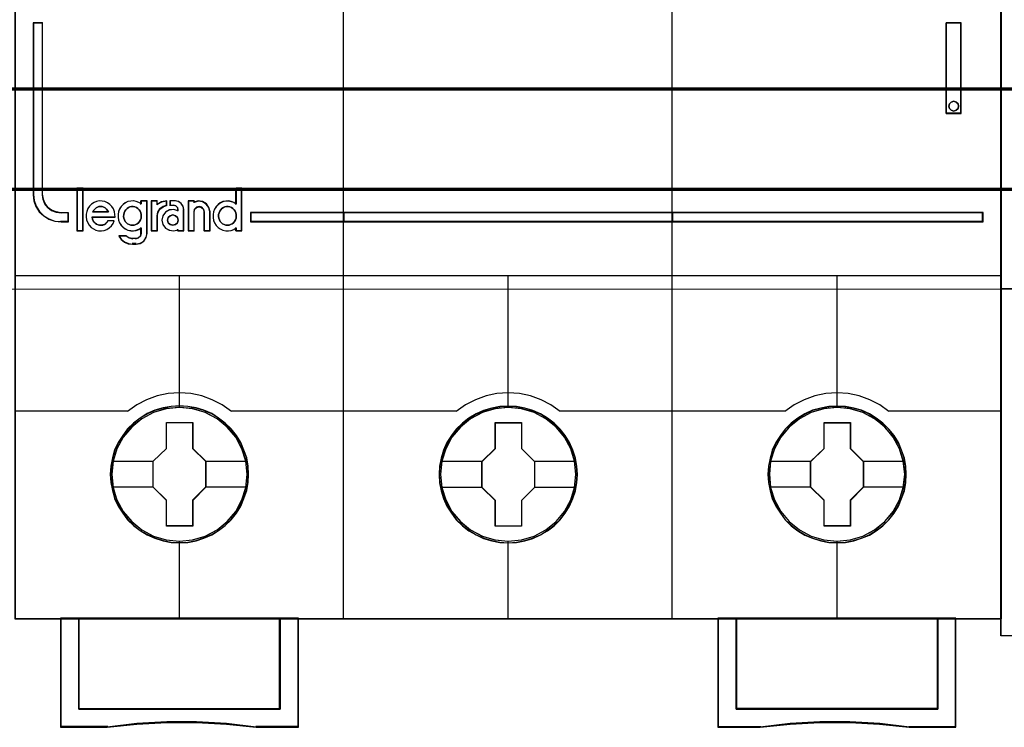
# Model space of a CAD drawing. Header units: millimetres. Extents: x -1290 to 1795, y -4192 to -1311.
# Tile 971 of 1056: x 1484.17 to 1494.95, y -2173.6 to -2165.86. Entities that reach past the tile are written whole.
import ezdxf

# ---------------------------------------------------------------- set-up
doc = ezdxf.new("R2010")
doc.units = ezdxf.units.MM
doc.layers.add('30', color=7, linetype='Continuous')
doc.layers.add('45', color=7, linetype='Continuous')
doc.layers.add('Aparatura', color=7, linetype='Continuous', lineweight=13)

# ---------------------------------------------------------------- blocks, each defined once
blk = doc.blocks.new('*U258')
at = {"layer": '30', "color": 7}
for points in [[(548.842747, -112.660752), (117.158256, -112.660752), (117.158256, -114.175659), (117.158256, -135.246649), (117.158256, -136.761557), (548.842747, -136.761557), (548.842747, -135.246649), (548.842747, -114.175659), (548.842747, -112.660752)], [(117.158256, -136.673578), (548.842747, -136.673578), (117.158256, -136.673578)], [(548.842747, -136.673578), (117.158256, -136.673578), (117.158256, -138.151425), (117.158256, -139.712923), (117.158256, -142.250357), (548.842747, -142.250357), (548.842747, -139.712923), (548.842747, -138.151425), (548.842747, -136.673578)], [(548.79978, -136.71667), (117.201224, -136.71667), (117.201224, -138.171678), (117.201224, -139.709045), (117.201224, -142.207266), (548.79978, -142.207266), (548.79978, -139.709045), (548.79978, -138.171678), (548.79978, -136.71667)], [(117.158256, -142.162378), (548.842747, -142.162378), (117.158256, -142.162378)]]:
    blk.add_lwpolyline(points, close=True, dxfattribs=at)
blk = doc.blocks.new('*C262')
at = {"layer": '45', "color": 7}
for points in [[(414.433141, -83.688793), (396.424224, -83.688793), (396.424224, -165.717356), (414.433141, -165.717356), (432.430921, -165.717356), (450.439838, -165.717356), (450.439838, -83.688793), (432.430921, -83.688793), (414.433141, -83.688793)], [(397.935962, -142.50162), (397.935962, -133.089789), (397.432172, -133.089789), (397.432172, -142.50162), (397.466135, -142.83244), (397.573686, -143.141205), (397.760484, -143.427916), (398.003888, -143.65949), (398.286916, -143.835927), (398.609568, -143.951714), (398.954862, -143.984796), (399.356761, -143.984796), (399.356761, -143.49408), (398.954862, -143.49408), (398.688816, -143.455484), (398.439751, -143.361752), (398.235971, -143.201856), (398.071815, -142.992336), (397.975585, -142.755249), (397.935962, -142.50162)], [(397.935962, -142.50162), (397.935962, -133.089789), (397.432172, -133.089789), (397.432172, -142.50162), (397.466135, -142.83244), (397.573686, -143.141205), (397.760484, -143.427916), (398.003888, -143.65949), (398.286916, -143.835927), (398.609568, -143.951714), (398.954862, -143.984796), (399.356761, -143.984796), (399.356761, -143.49408), (398.954862, -143.49408), (398.688816, -143.455484), (398.439751, -143.361752), (398.235971, -143.201856), (398.071815, -142.992336), (397.975585, -142.755249), (397.935962, -142.50162)], [(447.412414, -133.089789), (447.412414, -138.054307), (448.235959, -138.054307), (448.235959, -133.089789), (447.412414, -133.089789)], [(448.055902, -137.517575), (448.085573, -137.646495), (448.055902, -137.781275), (447.955021, -137.875035), (447.818534, -137.916055), (447.682048, -137.875035), (447.587101, -137.781275), (447.55743, -137.646495), (447.587101, -137.517575), (447.682048, -137.423815), (447.818534, -137.382795), (447.955021, -137.423815), (448.055902, -137.517575)], [(400.148081, -144.464191), (400.148081, -142.158787), (399.834776, -142.158787), (399.834776, -144.464191), (400.148081, -144.464191)], [(414.454493, -143.464106), (409.319868, -143.464106), (409.319868, -143.984796), (414.454493, -143.984796), (414.454493, -143.464106)], [(414.422268, -143.464106), (414.422268, -143.984796), (432.441795, -143.984796), (432.441795, -143.464106), (414.422268, -143.464106)], [(432.441795, -143.984796), (432.441795, -143.464106), (414.422268, -143.464106), (414.422268, -143.984796), (432.441795, -143.984796)], [(432.409569, -143.464106), (432.409569, -143.984796), (449.43189, -143.984796), (449.43189, -143.464106), (432.409569, -143.464106)], [(409.21782, -157.806446), (409.195465, -157.353682), (409.12281, -156.906439), (408.966324, -156.475761), (408.787483, -156.061647), (408.552753, -155.669619), (408.273314, -155.321764), (407.943575, -155.001516), (407.574714, -154.72544), (407.205854, -154.482493), (406.775516, -154.294762), (406.345179, -154.167767), (405.886898, -154.084944), (405.434206, -154.062858), (404.975924, -154.084944), (404.53441, -154.167767), (404.087306, -154.294762), (403.673735, -154.482493), (403.28252, -154.72544), (402.924837, -155.001516), (402.589509, -155.321764), (402.326836, -155.669619), (402.080929, -156.061647), (401.879732, -156.475761), (401.762367, -156.906439), (401.672947, -157.353682), (401.639414, -157.806446), (401.672947, -158.253689), (401.762367, -158.69541), (401.879732, -159.126088), (402.080929, -159.540202), (402.326836, -159.93223), (402.589509, -160.291128), (402.924837, -160.611376), (403.28252, -160.887452), (403.673735, -161.119356), (404.087306, -161.301566), (404.53441, -161.439604), (404.975924, -161.527948), (405.434206, -161.550034), (405.886898, -161.527948), (406.345179, -161.439604), (406.775516, -161.301566), (407.205854, -161.119356), (407.574714, -160.887452), (407.943575, -160.611376), (408.273314, -160.291128), (408.552753, -159.93223), (408.787483, -159.540202), (408.966324, -159.126088), (409.12281, -158.69541), (409.195465, -158.253689), (409.21782, -157.806446)], [(409.21782, -157.806446), (409.195465, -157.353682), (409.12281, -156.906439), (408.966324, -156.475761), (408.787483, -156.061647), (408.552753, -155.669619), (408.273314, -155.321764), (407.943575, -155.001516), (407.574714, -154.72544), (407.205854, -154.482493), (406.775516, -154.294762), (406.345179, -154.167767), (405.886898, -154.084944), (405.434206, -154.062858), (404.975924, -154.084944), (404.53441, -154.167767), (404.087306, -154.294762), (403.673735, -154.482493), (403.28252, -154.72544), (402.924837, -155.001516), (402.589509, -155.321764), (402.326836, -155.669619), (402.080929, -156.061647), (401.879732, -156.475761), (401.762367, -156.906439), (401.672947, -157.353682), (401.639414, -157.806446), (401.672947, -158.253689), (401.762367, -158.69541), (401.879732, -159.126088), (402.080929, -159.540202), (402.326836, -159.93223), (402.589509, -160.291128), (402.924837, -160.611376), (403.28252, -160.887452), (403.673735, -161.119356), (404.087306, -161.301566), (404.53441, -161.439604), (404.975924, -161.527948), (405.434206, -161.550034), (405.886898, -161.527948), (406.345179, -161.439604), (406.775516, -161.301566), (407.205854, -161.119356), (407.574714, -160.887452), (407.943575, -160.611376), (408.273314, -160.291128), (408.552753, -159.93223), (408.787483, -159.540202), (408.966324, -159.126088), (409.12281, -158.69541), (409.195465, -158.253689), (409.21782, -157.806446)], [(409.203497, -157.805548), (409.181232, -157.35463), (409.108869, -156.90921), (408.953012, -156.480288), (408.774888, -156.067862), (408.541102, -155.677433), (408.262784, -155.330995), (407.93437, -155.012053), (407.56699, -154.737103), (407.199611, -154.495147), (406.771002, -154.30818), (406.342393, -154.181703), (405.885953, -154.099218), (405.435078, -154.077222), (404.978638, -154.099218), (404.538896, -154.181703), (404.093588, -154.30818), (403.681678, -154.495147), (403.292034, -154.737103), (402.935787, -155.012053), (402.601806, -155.330995), (402.340188, -155.677433), (402.095268, -156.067862), (401.89488, -156.480288), (401.777986, -156.90921), (401.688925, -157.35463), (401.655527, -157.805548), (401.688925, -158.250968), (401.777986, -158.690888), (401.89488, -159.119811), (402.095268, -159.532236), (402.340188, -159.922666), (402.601806, -160.280101), (402.935787, -160.599043), (403.292034, -160.873994), (403.681678, -161.104952), (404.093588, -161.286419), (404.538896, -161.423894), (404.978638, -161.511878), (405.435078, -161.533874), (405.885953, -161.511878), (406.342393, -161.423894), (406.771002, -161.286419), (407.199611, -161.104952), (407.56699, -160.873994), (407.93437, -160.599043), (408.262784, -160.280101), (408.541102, -159.922666), (408.774888, -159.532236), (408.953012, -159.119811), (409.108869, -158.690888), (409.181232, -158.250968), (409.203497, -157.805548)], [(427.215863, -157.811765), (427.193507, -157.36453), (427.120851, -156.917295), (426.96436, -156.481104), (426.785514, -156.066997), (426.550777, -155.680498), (426.27133, -155.327128), (425.941581, -155.006885), (425.578299, -154.730815), (425.203839, -154.487872), (424.773489, -154.305666), (424.34314, -154.173152), (423.884846, -154.09033), (423.43214, -154.068245), (422.979435, -154.09033), (422.532318, -154.173152), (422.085202, -154.305666), (421.671619, -154.487872), (421.280392, -154.730815), (420.922699, -155.006885), (420.587362, -155.327128), (420.324681, -155.680498), (420.078767, -156.066997), (419.883153, -156.481104), (419.760196, -156.917295), (419.670773, -157.36453), (419.642828, -157.811765), (419.670773, -158.264521), (419.760196, -158.700713), (419.883153, -159.131383), (420.078767, -159.54549), (420.324681, -159.93751), (420.587362, -160.296402), (420.922699, -160.616645), (421.280392, -160.898237), (421.671619, -161.124615), (422.085202, -161.312343), (422.532318, -161.444857), (422.979435, -161.5332), (423.43214, -161.560807), (423.884846, -161.5332), (424.34314, -161.444857), (424.773489, -161.312343), (425.203839, -161.124615), (425.578299, -160.898237), (425.941581, -160.616645), (426.27133, -160.296402), (426.550777, -159.93751), (426.785514, -159.54549), (426.96436, -159.131383), (427.120851, -158.700713), (427.193507, -158.264521), (427.215863, -157.811765)], [(427.215863, -157.811765), (427.193507, -157.36453), (427.120851, -156.917295), (426.96436, -156.481104), (426.785514, -156.066997), (426.550777, -155.680498), (426.27133, -155.327128), (425.941581, -155.006885), (425.578299, -154.730815), (425.203839, -154.487872), (424.773489, -154.305666), (424.34314, -154.173152), (423.884846, -154.09033), (423.43214, -154.068245), (422.979435, -154.09033), (422.532318, -154.173152), (422.085202, -154.305666), (421.671619, -154.487872), (421.280392, -154.730815), (420.922699, -155.006885), (420.587362, -155.327128), (420.324681, -155.680498), (420.078767, -156.066997), (419.883153, -156.481104), (419.760196, -156.917295), (419.670773, -157.36453), (419.642828, -157.811765), (419.670773, -158.264521), (419.760196, -158.700713), (419.883153, -159.131383), (420.078767, -159.54549), (420.324681, -159.93751), (420.587362, -160.296402), (420.922699, -160.616645), (421.280392, -160.898237), (421.671619, -161.124615), (422.085202, -161.312343), (422.532318, -161.444857), (422.979435, -161.5332), (423.43214, -161.560807), (423.884846, -161.5332), (424.34314, -161.444857), (424.773489, -161.312343), (425.203839, -161.124615), (425.578299, -160.898237), (425.941581, -160.616645), (426.27133, -160.296402), (426.550777, -159.93751), (426.785514, -159.54549), (426.96436, -159.131383), (427.120851, -158.700713), (427.193507, -158.264521), (427.215863, -157.811765)], [(427.19975, -157.811777), (427.17749, -157.366471), (427.105142, -156.921166), (426.949318, -156.486855), (426.771232, -156.074535), (426.537495, -155.689703), (426.259236, -155.337857), (425.930891, -155.018996), (425.569155, -154.744116), (425.196288, -154.502222), (424.76777, -154.320801), (424.339251, -154.188858), (423.882907, -154.106394), (423.432128, -154.084404), (422.981349, -154.106394), (422.536135, -154.188858), (422.090921, -154.320801), (421.679099, -154.502222), (421.289537, -154.744116), (420.933365, -155.018996), (420.599455, -155.337857), (420.337892, -155.689703), (420.093024, -156.074535), (419.898243, -156.486855), (419.775809, -156.921166), (419.686767, -157.366471), (419.658941, -157.811777), (419.686767, -158.26258), (419.775809, -158.69689), (419.898243, -159.125703), (420.093024, -159.538023), (420.337892, -159.928353), (420.599455, -160.285697), (420.933365, -160.604558), (421.289537, -160.884935), (421.679099, -161.110337), (422.090921, -161.297255), (422.536135, -161.429198), (422.981349, -161.517159), (423.432128, -161.544647), (423.882907, -161.517159), (424.339251, -161.429198), (424.76777, -161.297255), (425.196288, -161.110337), (425.569155, -160.884935), (425.930891, -160.604558), (426.259236, -160.285697), (426.537495, -159.928353), (426.771232, -159.538023), (426.949318, -159.125703), (427.105142, -158.69689), (427.17749, -158.26258), (427.19975, -157.811777)], [(445.219277, -157.811832), (445.196922, -157.359068), (445.124268, -156.911825), (444.967782, -156.481147), (444.78894, -156.067033), (444.554211, -155.675006), (444.274771, -155.32715), (443.945032, -155.006902), (443.576172, -154.730827), (443.207311, -154.48788), (442.776974, -154.300148), (442.346637, -154.173153), (441.888356, -154.090331), (441.435663, -154.068245), (440.977382, -154.090331), (440.535867, -154.173153), (440.088764, -154.300148), (439.675193, -154.48788), (439.283977, -154.730827), (438.926294, -155.006902), (438.590966, -155.32715), (438.328293, -155.675006), (438.082386, -156.067033), (437.881189, -156.481147), (437.763825, -156.911825), (437.674404, -157.359068), (437.640871, -157.811832), (437.674404, -158.259075), (437.763825, -158.700797), (437.881189, -159.131475), (438.082386, -159.545588), (438.328293, -159.937616), (438.590966, -160.296515), (438.926294, -160.616763), (439.283977, -160.892838), (439.675193, -161.124742), (440.088764, -161.306952), (440.535867, -161.44499), (440.977382, -161.533334), (441.435663, -161.55542), (441.888356, -161.533334), (442.346637, -161.44499), (442.776974, -161.306952), (443.207311, -161.124742), (443.576172, -160.892838), (443.945032, -160.616763), (444.274771, -160.296515), (444.554211, -159.937616), (444.78894, -159.545588), (444.967782, -159.131475), (445.124268, -158.700797), (445.196922, -158.259075), (445.219277, -157.811832)], [(445.219277, -157.811832), (445.196922, -157.359068), (445.124268, -156.911825), (444.967782, -156.481147), (444.78894, -156.067033), (444.554211, -155.675006), (444.274771, -155.32715), (443.945032, -155.006902), (443.576172, -154.730827), (443.207311, -154.48788), (442.776974, -154.300148), (442.346637, -154.173153), (441.888356, -154.090331), (441.435663, -154.068245), (440.977382, -154.090331), (440.535867, -154.173153), (440.088764, -154.300148), (439.675193, -154.48788), (439.283977, -154.730827), (438.926294, -155.006902), (438.590966, -155.32715), (438.328293, -155.675006), (438.082386, -156.067033), (437.881189, -156.481147), (437.763825, -156.911825), (437.674404, -157.359068), (437.640871, -157.811832), (437.674404, -158.259075), (437.763825, -158.700797), (437.881189, -159.131475), (438.082386, -159.545588), (438.328293, -159.937616), (438.590966, -160.296515), (438.926294, -160.616763), (439.283977, -160.892838), (439.675193, -161.124742), (440.088764, -161.306952), (440.535867, -161.44499), (440.977382, -161.533334), (441.435663, -161.55542), (441.888356, -161.533334), (442.346637, -161.44499), (442.776974, -161.306952), (443.207311, -161.124742), (443.576172, -160.892838), (443.945032, -160.616763), (444.274771, -160.296515), (444.554211, -159.937616), (444.78894, -159.545588), (444.967782, -159.131475), (445.124268, -158.700797), (445.196922, -158.259075), (445.219277, -157.811832)], [(445.203165, -157.811832), (445.180899, -157.361023), (445.108537, -156.91571), (444.952679, -156.486891), (444.774556, -156.074565), (444.540769, -155.684229), (444.262451, -155.337875), (443.934037, -155.01901), (443.566658, -154.744126), (443.199279, -154.502228), (442.77067, -154.315307), (442.342061, -154.18886), (441.88562, -154.106395), (441.434746, -154.084404), (440.978305, -154.106395), (440.538563, -154.18886), (440.093255, -154.315307), (439.681345, -154.502228), (439.291701, -154.744126), (438.935454, -155.01901), (438.601473, -155.337875), (438.339855, -155.684229), (438.094935, -156.074565), (437.894547, -156.486891), (437.777653, -156.91571), (437.688592, -157.361023), (437.655194, -157.811832), (437.688592, -158.257145), (437.777653, -158.696959), (437.894547, -159.125778), (438.094935, -159.538105), (438.339855, -159.92844), (438.601473, -160.285789), (438.935454, -160.604655), (439.291701, -160.879539), (439.681345, -161.110442), (440.093255, -161.291865), (440.538563, -161.429307), (440.978305, -161.51727), (441.434746, -161.539261), (441.88562, -161.51727), (442.342061, -161.429307), (442.77067, -161.291865), (443.199279, -161.110442), (443.566658, -160.879539), (443.934037, -160.604655), (444.262451, -160.285789), (444.540769, -159.92844), (444.774556, -159.538105), (444.952679, -159.125778), (445.108537, -158.696959), (445.180899, -158.257145), (445.203165, -157.811832)], [(404.720038, -154.958806), (406.160985, -154.958806), (406.160985, -156.385498), (406.881458, -157.087785), (406.881458, -158.508948), (406.160985, -159.227824), (406.160985, -160.637927), (404.720038, -160.637927), (404.720038, -159.227824), (403.988308, -158.508948), (403.988308, -157.087785), (404.720038, -156.385498), (404.720038, -154.958806)], [(404.720038, -154.958806), (406.160985, -154.958806), (406.160985, -154.958806), (406.160985, -156.385498), (406.160985, -156.385498), (406.881458, -157.087785), (406.881458, -157.087785), (406.881458, -158.508948), (406.881458, -158.508948), (406.160985, -159.227824), (406.160985, -159.227824), (406.160985, -160.637927), (406.160985, -160.637927), (404.720038, -160.637927), (404.720038, -160.637927), (404.720038, -159.227824), (404.720038, -159.227824), (403.988308, -158.508948), (403.988308, -158.508948), (403.988308, -157.087785), (403.988308, -157.087785), (404.720038, -156.385498), (404.720038, -156.385498), (404.720038, -154.958806), (404.720038, -154.958806)], [(404.726663, -154.974965), (406.152451, -154.974965), (406.152451, -156.393539), (406.865345, -157.091829), (406.865345, -158.504904), (406.152451, -159.219689), (406.152451, -160.621768), (404.726663, -160.621768), (404.726663, -159.219689), (404.00263, -158.504904), (404.00263, -157.091829), (404.726663, -156.393539), (404.726663, -154.974965)], [(422.722376, -154.969578), (424.164214, -154.969578), (424.164214, -156.390741), (424.879501, -157.098558), (424.879501, -158.519721), (424.164214, -159.238597), (424.164214, -160.6487), (422.722376, -160.6487), (422.722376, -159.238597), (421.984561, -158.519721), (421.984561, -157.098558), (422.722376, -156.390741), (422.722376, -154.969578)], [(422.722376, -154.969578), (424.164214, -154.969578), (424.164214, -154.969578), (424.164214, -156.390741), (424.164214, -156.390741), (424.879501, -157.098558), (424.879501, -157.098558), (424.879501, -158.519721), (424.879501, -158.519721), (424.164214, -159.238597), (424.164214, -159.238597), (424.164214, -160.6487), (424.164214, -160.6487), (422.722376, -160.6487), (422.722376, -160.6487), (422.722376, -159.238597), (422.722376, -159.238597), (421.984561, -158.519721), (421.984561, -158.519721), (421.984561, -157.098558), (421.984561, -157.098558), (422.722376, -156.390741), (422.722376, -156.390741), (422.722376, -154.969578), (422.722376, -154.969578)], [(422.730276, -154.985738), (424.156064, -154.985738), (424.156064, -156.398813), (424.863388, -157.102602), (424.863388, -158.515677), (424.156064, -159.230462), (424.156064, -160.632541), (422.730276, -160.632541), (422.730276, -159.230462), (422.000674, -158.515677), (422.000674, -157.102602), (422.730276, -156.398813), (422.730276, -154.985738)], [(440.720158, -154.969578), (442.161996, -154.969578), (442.161996, -156.390777), (442.882916, -157.093082), (442.882916, -158.51428), (442.161996, -159.233175), (442.161996, -160.643314), (440.720158, -160.643314), (440.720158, -159.233175), (439.987975, -158.51428), (439.987975, -157.093082), (440.720158, -156.390777), (440.720158, -154.969578)], [(440.720158, -154.969578), (442.161996, -154.969578), (442.161996, -154.969578), (442.161996, -156.390777), (442.161996, -156.390777), (442.882916, -157.093082), (442.882916, -157.093082), (442.882916, -158.51428), (442.882916, -158.51428), (442.161996, -159.233175), (442.161996, -159.233175), (442.161996, -160.643314), (442.161996, -160.643314), (440.720158, -160.643314), (440.720158, -160.643314), (440.720158, -159.233175), (440.720158, -159.233175), (439.987975, -158.51428), (439.987975, -158.51428), (439.987975, -157.093082), (439.987975, -157.093082), (440.720158, -156.390777), (440.720158, -156.390777), (440.720158, -154.969578), (440.720158, -154.969578)], [(440.728121, -154.985738), (442.153909, -154.985738), (442.153909, -156.398841), (442.866803, -157.097145), (442.866803, -158.510248), (442.153909, -159.225048), (442.153909, -160.627154), (440.728121, -160.627154), (440.728121, -159.225048), (440.004088, -158.510248), (440.004088, -157.097145), (440.728121, -156.398841), (440.728121, -154.985738)], [(410.947306, -170.649091), (399.922042, -170.649091), (399.922042, -165.685038), (398.928876, -165.685038), (398.928876, -171.649641), (401.478747, -171.649641), (403.102407, -171.472749), (404.737226, -171.384302), (406.372045, -171.384302), (408.001284, -171.472749), (409.636103, -171.649641), (411.951632, -171.649641), (411.951632, -165.685038), (410.947306, -165.685038), (410.947306, -170.649091)], [(410.949055, -170.653147), (410.949055, -165.685038), (405.433988, -165.685038), (399.91892, -165.685038), (399.91892, -170.653147), (410.949055, -170.653147)], [(434.914221, -165.685038), (434.914221, -171.649641), (437.229431, -171.649641), (438.864025, -171.472749), (440.49304, -171.384302), (442.127635, -171.384302), (443.762229, -171.472749), (445.385666, -171.649641), (447.935186, -171.649641), (447.935186, -165.685038), (446.942156, -165.685038), (446.942156, -170.649091), (435.918408, -170.649091), (435.918408, -165.685038), (434.914221, -165.685038)], [(441.430074, -165.685038), (435.915007, -165.685038), (435.915007, -170.653147), (446.945142, -170.653147), (446.945142, -165.685038), (441.430074, -165.685038)]]:
    blk.add_lwpolyline(points, close=True, dxfattribs=at)
at = {"layer": '45', "color": 139}
for points in [[(414.433141, -83.688793), (396.424224, -83.688793), (396.424224, -165.717356), (414.433141, -165.717356), (432.430921, -165.717356), (450.439838, -165.717356), (450.439838, -83.688793), (432.430921, -83.688793), (414.433141, -83.688793)], [(414.43851, -83.704953), (396.440337, -83.704953), (396.440337, -165.701197), (414.43851, -165.701197), (432.425552, -165.701197), (450.423725, -165.701197), (450.423725, -83.704953), (432.425552, -83.704953), (414.43851, -83.704953)], [(448.085573, -137.646495), (448.055902, -137.517575), (447.955021, -137.423815), (447.818534, -137.382795), (447.682048, -137.423815), (447.587101, -137.517575), (447.55743, -137.646495), (447.587101, -137.781275), (447.682048, -137.875035), (447.818534, -137.916055), (447.955021, -137.875035), (448.055902, -137.781275), (448.085573, -137.646495)], [(402.863293, -144.171527), (402.949807, -144.165851), (403.042089, -144.137473), (403.122835, -144.086391), (403.192046, -144.035309), (403.25549, -143.955849), (403.301631, -143.870713), (403.336236, -143.779902), (403.342004, -143.683414), (403.342004, -143.586927), (403.318934, -143.490439), (403.27856, -143.405303), (403.226652, -143.320168), (403.163208, -143.257734), (403.082462, -143.206653), (402.995948, -143.166923), (402.909434, -143.149896), (402.817152, -143.149896), (402.72487, -143.166923), (402.638356, -143.206653), (402.569145, -143.257734), (402.499934, -143.320168), (402.442258, -143.405303), (402.401885, -143.490439), (402.390349, -143.586927), (402.378814, -143.683414), (402.396117, -143.779902), (402.424955, -143.870713), (402.465328, -143.955849), (402.528772, -144.035309), (402.597983, -144.086391), (402.684497, -144.137473), (402.771011, -144.165851), (402.863293, -144.171527)], [(408.061469, -144.171527), (408.147822, -144.165851), (408.234176, -144.137473), (408.320529, -144.086391), (408.389611, -144.035309), (408.452937, -143.955849), (408.498992, -143.870713), (408.533533, -143.779902), (408.53929, -143.683414), (408.53929, -143.586927), (408.516263, -143.490439), (408.475965, -143.405303), (408.424153, -143.320168), (408.360827, -143.257734), (408.280231, -143.206653), (408.193877, -143.166923), (408.101767, -143.149896), (408.015414, -143.149896), (407.923304, -143.166923), (407.836951, -143.206653), (407.762111, -143.257734), (407.698785, -143.320168), (407.641217, -143.405303), (407.606675, -143.490439), (407.577891, -143.586927), (407.577891, -143.683414), (407.595161, -143.779902), (407.618189, -143.870713), (407.664244, -143.955849), (407.72757, -144.035309), (407.796652, -144.086391), (407.883006, -144.137473), (407.969359, -144.165851), (408.061469, -144.171527)], [(405.36148, -143.891653), (405.320175, -143.745886), (405.213962, -143.646764), (405.072344, -143.605949), (404.930726, -143.646764), (404.824513, -143.745886), (404.783208, -143.891653), (404.824513, -144.03159), (404.930726, -144.136543), (405.072344, -144.171527), (405.213962, -144.136543), (405.320175, -144.03159), (405.36148, -143.891653)], [(409.135465, -157.800992), (409.062798, -157.083163), (408.855974, -156.403986), (408.514993, -155.768984), (408.056627, -155.211286), (407.492053, -154.758501), (406.849222, -154.421674), (406.150492, -154.206325), (405.429403, -154.140064), (404.708313, -154.206325), (404.020763, -154.421674), (403.377932, -154.758501), (402.813358, -155.211286), (402.354991, -155.768984), (402.014011, -156.403986), (401.796008, -157.083163), (401.72893, -157.800992), (401.796008, -158.518821), (402.014011, -159.203519), (402.354991, -159.833), (402.813358, -160.390698), (403.377932, -160.843482), (404.020763, -161.18031), (404.708313, -161.390137), (405.429403, -161.467441), (406.150492, -161.390137), (406.849222, -161.18031), (407.492053, -160.843482), (408.056627, -160.390698), (408.514993, -159.833), (408.855974, -159.203519), (409.062798, -158.518821), (409.135465, -157.800992)], [(409.140836, -157.806446), (409.068171, -157.088604), (408.861353, -156.403893), (408.514793, -155.768878), (408.05085, -155.216692), (407.497472, -154.763899), (406.85466, -154.421544), (406.155951, -154.211713), (405.434883, -154.14545), (404.713815, -154.211713), (404.015106, -154.421544), (403.377883, -154.763899), (402.818916, -155.216692), (402.349383, -155.768878), (402.008413, -156.403893), (401.801595, -157.088604), (401.72893, -157.806446), (401.801595, -158.518766), (402.008413, -159.208999), (402.349383, -159.838492), (402.818916, -160.390678), (403.377883, -160.843471), (404.015106, -161.185826), (404.713815, -161.395657), (405.434883, -161.467441), (406.155951, -161.395657), (406.85466, -161.185826), (407.497472, -160.843471), (408.05085, -160.390678), (408.514793, -159.838492), (408.861353, -159.208999), (409.068171, -158.518766), (409.140836, -157.806446)], [(427.13888, -157.800992), (427.060605, -157.083163), (426.853737, -156.403986), (426.512685, -155.768984), (426.054221, -155.211286), (425.489528, -154.758501), (424.84656, -154.421674), (424.153273, -154.206325), (423.42644, -154.140064), (422.705198, -154.206325), (422.017502, -154.421674), (421.374534, -154.758501), (420.809841, -155.211286), (420.351377, -155.768984), (420.010325, -156.403986), (419.797866, -157.083163), (419.725183, -157.800992), (419.797866, -158.518821), (420.010325, -159.203519), (420.351377, -159.833), (420.809841, -160.390698), (421.374534, -160.843482), (422.017502, -161.18031), (422.705198, -161.390137), (423.42644, -161.467441), (424.153273, -161.390137), (424.84656, -161.18031), (425.489528, -160.843482), (426.054221, -160.390698), (426.512685, -159.833), (426.853737, -159.203519), (427.060605, -158.518821), (427.13888, -157.800992)], [(427.13888, -157.806446), (427.066196, -157.088604), (426.859328, -156.403893), (426.512685, -155.768878), (426.04863, -155.216692), (425.495119, -154.763899), (424.852151, -154.421544), (424.153273, -154.211713), (423.432031, -154.14545), (422.710789, -154.211713), (422.011911, -154.421544), (421.374534, -154.763899), (420.815432, -155.216692), (420.351377, -155.768878), (420.004734, -156.403893), (419.797866, -157.088604), (419.725183, -157.806446), (419.797866, -158.518766), (420.004734, -159.208999), (420.351377, -159.838492), (420.815432, -160.390678), (421.374534, -160.843471), (422.011911, -161.185826), (422.710789, -161.395657), (423.432031, -161.467441), (424.153273, -161.395657), (424.852151, -161.185826), (425.495119, -160.843471), (426.04863, -160.390678), (426.512685, -159.838492), (426.859328, -159.208999), (427.066196, -158.518766), (427.13888, -157.806446)], [(445.136923, -157.806446), (445.06424, -157.088604), (444.857372, -156.403893), (444.516319, -155.768878), (444.046673, -155.216692), (443.493162, -154.763899), (442.850194, -154.421544), (442.151316, -154.211713), (441.430074, -154.14545), (440.708832, -154.211713), (440.009954, -154.421544), (439.372578, -154.763899), (438.813475, -155.216692), (438.34942, -155.768878), (438.002777, -156.403893), (437.795909, -157.088604), (437.723226, -157.806446), (437.795909, -158.518766), (438.002777, -159.208999), (438.34942, -159.838492), (438.813475, -160.390678), (439.372578, -160.843471), (440.009954, -161.185826), (440.708832, -161.395657), (441.430074, -161.467441), (442.151316, -161.395657), (442.850194, -161.185826), (443.493162, -160.843471), (444.046673, -160.390678), (444.516319, -159.838492), (444.857372, -159.208999), (445.06424, -158.518766), (445.136923, -157.806446)], [(445.136923, -157.800992), (445.058646, -157.083163), (444.851772, -156.403986), (444.51071, -155.768984), (444.052232, -155.211286), (443.487522, -154.758501), (442.844535, -154.421674), (442.151228, -154.206325), (441.429964, -154.140064), (440.70311, -154.206325), (440.015393, -154.421674), (439.372406, -154.758501), (438.807696, -155.211286), (438.349219, -155.768984), (438.008156, -156.403986), (437.795691, -157.083163), (437.728597, -157.800992), (437.795691, -158.518821), (438.008156, -159.203519), (438.349219, -159.833), (438.807696, -160.390698), (439.372406, -160.843482), (440.015393, -161.18031), (440.70311, -161.390137), (441.429964, -161.467441), (442.151228, -161.390137), (442.844535, -161.18031), (443.487522, -160.843482), (444.052232, -160.390698), (444.51071, -159.833), (444.851772, -159.203519), (445.058646, -158.518821), (445.136923, -157.800992)]]:
    blk.add_lwpolyline(points, close=True, dxfattribs=at)
for points in [[(414.422268, -165.717356), (414.422268, -119.977356)], [(432.409569, -165.717356), (432.409569, -119.977356)], [(397.432172, -133.089789), (397.432172, -142.507112)], [(397.432172, -133.089789), (397.960315, -133.089789)], [(397.926299, -133.089789), (397.926299, -142.507112)], [(447.412414, -138.054307), (447.412414, -133.089789)], [(447.412414, -133.089789), (448.235959, -133.089789)], [(448.203734, -138.054307), (448.203734, -133.089789)], [(447.412414, -138.020193), (448.235959, -138.020193)], [(399.818663, -142.144424), (399.818663, -144.480351)], [(399.818663, -142.144424), (400.164194, -142.144424)], [(400.130178, -142.144424), (400.130178, -144.480351)], [(408.507065, -142.144424), (408.507065, -143.034985)], [(408.507065, -142.144424), (408.845434, -142.144424)], [(408.813209, -142.144424), (408.813209, -144.480351)], [(397.432172, -142.472997), (397.466275, -142.810202), (397.574266, -143.124926), (397.76183, -143.417169), (398.006231, -143.653212), (398.290419, -143.833055), (398.614393, -143.951076), (398.961102, -143.984796)], [(397.926299, -142.472997), (397.966541, -142.73454), (398.064273, -142.979025), (398.230991, -143.195082), (398.437951, -143.359967), (398.690903, -143.456624), (398.961102, -143.496424)], [(401.911542, -143.734611), (401.900171, -143.577613), (401.87743, -143.426223), (401.81489, -143.274832), (401.735295, -143.14587), (401.627273, -143.028121), (401.496509, -142.938408), (401.354375, -142.876731), (401.20087, -142.848695), (401.047365, -142.837481), (400.89386, -142.871123), (400.757411, -142.932801), (400.626647, -143.016907), (400.518625, -143.129048), (400.421973, -143.258011), (400.36512, -143.409402), (400.331007, -143.560792), (400.325322, -143.71779), (400.353749, -143.880395), (400.410603, -144.031786), (400.495883, -144.160748), (400.592535, -144.284103), (400.723298, -144.373816), (400.865433, -144.441101), (401.007567, -144.469136), (401.161072, -144.480351), (401.314577, -144.457922), (401.462397, -144.396245), (401.593161, -144.312139), (401.706868, -144.205604), (401.80352, -144.076642), (401.866059, -143.930858)], [(401.549898, -143.446151), (401.503566, -143.359967), (401.43986, -143.286096), (401.370362, -143.224537), (401.289281, -143.187601), (401.202409, -143.150665), (401.115536, -143.144509), (401.028664, -143.150665), (400.941791, -143.187601), (400.866502, -143.224537), (400.797004, -143.286096), (400.733298, -143.359967), (400.686966, -143.446151)], [(403.342004, -143.005693), (403.216214, -142.921587), (403.067553, -142.871123), (402.913175, -142.837481), (402.770232, -142.848695), (402.615854, -142.876731), (402.472911, -142.944015), (402.352838, -143.039335), (402.244202, -143.151477), (402.158436, -143.280439), (402.101259, -143.426223), (402.07267, -143.58322), (402.07267, -143.740218), (402.101259, -143.897216), (402.158436, -144.037393), (402.244202, -144.177569), (402.352838, -144.28971), (402.472911, -144.373816), (402.615854, -144.441101), (402.770232, -144.469136), (402.913175, -144.480351), (403.067553, -144.457922), (403.216214, -144.401852), (403.342004, -144.317746)], [(403.307988, -142.837481), (403.307988, -143.034985)], [(403.307988, -142.837481), (403.65889, -142.837481)], [(403.626664, -142.837481), (403.626664, -144.634762)], [(403.893421, -142.837481), (403.893421, -144.480351)], [(403.893421, -142.837481), (404.237162, -142.837481)], [(404.749192, -142.837481), (404.459317, -142.896059), (404.204936, -143.045757)], [(404.204936, -142.837481), (404.204936, -143.045757)], [(404.749192, -143.067303), (404.542138, -143.142885), (404.358748, -143.276606), (404.246347, -143.462652), (404.204936, -143.677768)], [(405.36148, -143.372407), (405.12448, -143.298921), (404.881699, -143.332838), (404.673601, -143.451546), (404.523308, -143.655046), (404.477064, -143.892462), (404.523308, -144.129879), (404.673601, -144.327726), (404.881699, -144.446434), (405.12448, -144.480351), (405.36148, -144.412517)], [(404.716966, -142.837481), (404.716966, -143.099622)], [(404.912111, -142.837481), (404.912111, -143.099622)], [(405.211094, -142.837481), (404.912111, -142.837481)], [(404.912111, -143.067303), (405.128739, -143.067303)], [(405.36148, -143.33124), (405.323372, -143.199271), (405.228102, -143.105008), (405.094723, -143.067303)], [(405.667624, -143.33124), (405.637822, -143.143141), (405.524573, -142.984433), (405.363642, -142.878628), (405.178868, -142.837481)], [(405.329254, -143.298921), (405.329254, -143.403059)], [(405.635398, -143.298921), (405.635398, -144.480351)], [(405.907526, -142.837481), (405.907526, -144.480351)], [(405.907526, -142.837481), (406.258428, -142.837481)], [(407.108828, -143.446151), (407.051023, -143.202683), (406.912291, -143.00559), (406.698413, -142.872262), (406.455632, -142.837481), (406.224412, -142.91284)], [(406.224412, -142.837481), (406.224412, -142.941619)], [(406.797313, -143.446151), (406.75597, -143.292252), (406.655564, -143.187601), (406.513816, -143.144509), (406.366161, -143.187601), (406.253943, -143.292252), (406.224412, -143.446151)], [(408.53929, -143.005693), (408.407968, -142.921587), (408.270937, -142.871123), (408.116776, -142.837481), (407.968325, -142.848695), (407.814164, -142.876731), (407.671423, -142.944015), (407.55152, -143.039335), (407.443036, -143.151477), (407.357392, -143.280439), (407.300295, -143.426223), (407.271747, -143.58322), (407.271747, -143.740218), (407.300295, -143.897216), (407.357392, -144.037393), (407.443036, -144.177569), (407.55152, -144.28971), (407.671423, -144.373816), (407.814164, -144.441101), (407.968325, -144.469136), (408.116776, -144.480351), (408.270937, -144.457922), (408.407968, -144.401852), (408.53929, -144.317746)], [(398.928876, -143.464106), (399.356761, -143.464106)], [(399.324536, -143.464106), (399.324536, -143.984796)], [(400.642208, -143.715474), (401.911542, -143.715474)], [(400.642208, -143.715474), (400.66533, -143.822084), (400.700013, -143.910925), (400.752037, -143.987921), (400.821403, -144.058994), (400.890769, -144.106377), (400.977477, -144.147836), (401.064184, -144.171527), (401.150892, -144.171527), (401.24338, -144.159681), (401.330087, -144.124145), (401.399453, -144.07084), (401.468819, -144.005689), (401.526624, -143.922771)], [(400.686966, -143.413832), (401.549898, -143.413832)], [(401.494398, -143.909386), (401.866784, -143.909386)], [(403.893421, -144.480351), (404.237162, -144.480351), (404.237162, -143.64545)], [(406.224412, -143.413832), (406.224412, -144.480351)], [(406.765088, -143.413832), (406.765088, -144.480351)], [(407.076602, -143.413832), (407.076602, -144.480351)], [(409.319868, -143.464106), (449.43189, -143.464106)], [(409.319868, -143.464106), (409.319868, -143.984796)], [(449.399664, -143.984796), (449.399664, -143.464106)], [(398.928876, -143.952478), (399.356761, -143.952478)], [(399.818663, -144.448032), (400.164194, -144.448032)], [(403.307988, -144.288234), (403.307988, -144.634762)], [(405.329254, -144.381599), (405.329254, -144.480351)], [(405.329254, -144.448032), (405.667624, -144.448032)], [(405.907526, -144.448032), (406.258428, -144.448032)], [(406.765088, -144.448032), (407.108828, -144.448032)], [(408.507065, -144.288234), (408.507065, -144.480351)], [(408.507065, -144.448032), (408.845434, -144.448032)], [(409.319868, -143.952478), (449.43189, -143.952478)], [(402.117428, -144.738901), (402.251333, -144.927995), (402.431813, -145.081634), (402.647225, -145.176181), (402.880103, -145.205727)], [(402.117428, -144.738901), (402.534572, -144.738901)], [(402.502346, -144.738901), (402.672946, -144.855906), (402.880103, -144.904085)], [(402.846087, -144.869971), (403.068086, -144.869971)], [(403.03586, -145.205727), (403.276843, -145.159182), (403.476683, -145.037003), (403.611869, -144.827553), (403.65889, -144.600648)], [(403.03586, -144.904085), (403.192056, -144.860737), (403.304517, -144.755463), (403.342004, -144.600648)], [(403.068086, -145.173408), (402.846087, -145.173408)], [(396.424224, -146.915029), (414.454493, -146.915029)], [(405.41698, -146.915029), (405.41698, -154.16161)], [(414.422268, -146.915029), (432.441795, -146.915029)], [(423.415023, -146.915029), (423.415023, -154.16161)], [(432.409569, -146.915029), (450.439838, -146.915029)], [(441.413066, -146.915029), (441.413066, -154.16161)], [(408.283275, -154.3645), (407.773854, -154.001253), (407.230844, -153.717467), (406.654246, -153.507465), (406.049658, -153.388274), (405.433874, -153.342868), (404.81809, -153.388274), (404.2191, -153.507465), (403.636904, -153.717467), (403.093895, -154.001253), (402.590071, -154.3645)], [(426.275947, -154.3645), (425.772104, -154.001253), (425.229073, -153.717467), (424.646854, -153.507465), (424.04784, -153.388274), (423.432031, -153.342868), (422.816222, -153.388274), (422.217209, -153.507465), (421.634989, -153.717467), (421.091958, -154.001253), (420.588115, -154.3645)], [(444.273991, -154.3645), (443.770167, -154.001253), (443.22156, -153.717467), (442.644962, -153.507465), (442.045972, -153.388274), (441.430188, -153.342868), (440.814404, -153.388274), (440.209816, -153.507465), (439.633218, -153.717467), (439.090208, -154.001253), (438.580787, -154.3645)], [(396.424224, -154.332181), (402.624087, -154.332181)], [(408.251049, -154.332181), (414.454493, -154.332181)], [(414.422268, -154.332181), (420.622131, -154.332181)], [(426.241932, -154.332181), (432.441795, -154.332181)], [(432.409569, -154.332181), (438.613013, -154.332181)], [(444.239975, -154.332181), (450.439838, -154.332181)], [(405.41698, -161.445896), (405.41698, -165.717356)], [(423.415023, -161.445896), (423.415023, -165.717356)], [(441.413066, -161.445896), (441.413066, -165.717356)], [(398.928876, -165.685038), (398.928876, -171.649641)], [(405.450996, -165.685038), (398.928876, -165.685038)], [(399.91892, -165.685038), (399.91892, -170.653147)], [(410.91683, -170.653147), (410.91683, -165.685038)], [(411.917616, -165.685038), (411.917616, -171.649641)], [(434.914221, -165.685038), (434.914221, -171.649641)], [(435.915007, -170.653147), (435.915007, -165.685038)], [(446.911126, -165.685038), (446.911126, -170.653147)], [(447.902961, -165.685038), (447.902961, -171.649641)], [(399.91892, -170.620828), (410.949055, -170.620828)], [(446.945142, -170.620828), (435.915007, -170.620828)], [(409.642125, -171.649641), (408.00493, -171.450941), (406.373323, -171.351591), (404.736128, -171.351591), (403.098934, -171.450941), (401.472914, -171.649641)], [(445.392938, -171.649641), (443.766919, -171.450941), (442.129724, -171.351591), (440.492529, -171.351591), (438.860922, -171.450941), (437.223728, -171.649641)], [(401.50514, -171.615527), (398.928876, -171.615527)], [(411.951632, -171.615527), (409.608109, -171.615527)], [(434.914221, -171.615527), (437.255953, -171.615527)], [(445.358922, -171.615527), (447.935186, -171.615527)]]:
    blk.add_lwpolyline(points, dxfattribs=at)
at = {"layer": '45', "color": 59}
blk.add_lwpolyline([(414.422268, -165.717356), (414.422268, -119.977356)], dxfattribs=at)
for points in [[(397.935962, -142.50162), (397.935962, -133.089789), (397.432172, -133.089789), (397.432172, -142.50162), (397.466135, -142.83244), (397.573686, -143.141205), (397.760484, -143.427916), (398.003888, -143.65949), (398.286916, -143.835927), (398.609568, -143.951714), (398.954862, -143.984796), (399.356761, -143.984796), (399.356761, -143.49408), (398.954862, -143.49408), (398.688816, -143.455484), (398.439751, -143.361752), (398.235971, -143.201856), (398.071815, -142.992336), (397.975585, -142.755249), (397.935962, -142.50162)], [(397.935962, -142.50162), (397.935962, -133.089789), (397.432172, -133.089789), (397.432172, -142.50162), (397.466135, -142.83244), (397.573686, -143.141205), (397.760484, -143.427916), (398.003888, -143.65949), (398.286916, -143.835927), (398.609568, -143.951714), (398.954862, -143.984796), (399.356761, -143.984796), (399.356761, -143.49408), (398.954862, -143.49408), (398.688816, -143.455484), (398.439751, -143.361752), (398.235971, -143.201856), (398.071815, -142.992336), (397.975585, -142.755249), (397.935962, -142.50162)], [(397.942317, -142.491167), (397.942317, -133.104153), (397.446495, -133.104153), (397.446495, -142.491167), (397.479921, -142.821115), (397.585771, -143.129066), (397.769615, -143.415021), (398.00917, -143.645984), (398.287722, -143.821956), (398.605271, -143.937438), (398.945105, -143.970433), (399.340648, -143.970433), (399.340648, -143.48101), (398.945105, -143.48101), (398.683266, -143.442516), (398.43814, -143.349031), (398.237582, -143.189556), (398.076022, -142.980589), (397.981314, -142.744127), (397.942317, -142.491167)], [(397.942317, -142.491167), (397.942317, -133.104153), (397.446495, -133.104153), (397.446495, -142.491167), (397.479921, -142.821115), (397.585771, -143.129066), (397.769615, -143.415021), (398.00917, -143.645984), (398.287722, -143.821956), (398.605271, -143.937438), (398.945105, -143.970433), (399.340648, -143.970433), (399.340648, -143.48101), (398.945105, -143.48101), (398.683266, -143.442516), (398.43814, -143.349031), (398.237582, -143.189556), (398.076022, -142.980589), (397.981314, -142.744127), (397.942317, -142.491167)], [(447.412414, -133.089789), (447.412414, -138.054307), (448.235959, -138.054307), (448.235959, -133.089789), (447.412414, -133.089789)], [(448.055902, -137.517575), (448.085573, -137.646495), (448.055902, -137.781275), (447.955021, -137.875035), (447.818534, -137.916055), (447.682048, -137.875035), (447.587101, -137.781275), (447.55743, -137.646495), (447.587101, -137.517575), (447.682048, -137.423815), (447.818534, -137.382795), (447.955021, -137.423815), (448.055902, -137.517575)], [(400.164194, -144.480351), (400.164194, -142.144424), (399.818663, -142.144424), (399.818663, -144.480351), (400.164194, -144.480351)], [(407.271747, -143.58835), (407.271747, -143.74445), (407.300153, -143.90055), (407.356965, -144.039925), (407.442182, -144.1793), (407.550125, -144.2908), (407.66943, -144.374425), (407.811459, -144.441326), (407.964851, -144.469201), (408.112562, -144.480351), (408.265954, -144.458051), (408.402302, -144.402301), (408.532969, -144.318675), (408.532969, -144.480351), (408.845434, -144.480351), (408.845434, -142.144424), (408.532969, -142.144424), (408.532969, -143.014124), (408.402302, -142.930499), (408.265954, -142.880324), (408.112562, -142.846874), (407.964851, -142.858024), (407.811459, -142.885899), (407.66943, -142.952799), (407.550125, -143.047574), (407.442182, -143.159074), (407.356965, -143.2873), (407.300153, -143.43225), (407.271747, -143.58835)], [(400.331007, -143.560792), (400.325322, -143.71779), (400.353749, -143.880395), (400.410603, -144.031786), (400.495883, -144.160748), (400.592535, -144.284103), (400.723298, -144.373816), (400.865433, -144.441101), (401.007567, -144.469136), (401.161072, -144.480351), (401.314577, -144.457922), (401.462397, -144.396245), (401.593161, -144.312139), (401.706868, -144.205604), (401.80352, -144.076642), (401.866059, -143.930858), (401.519251, -143.930858), (401.462397, -144.009357), (401.394173, -144.071035), (401.325948, -144.121499), (401.240667, -144.155141), (401.149701, -144.166355), (401.064421, -144.166355), (400.97914, -144.143927), (400.89386, -144.104677), (400.825635, -144.059821), (400.757411, -143.992536), (400.706242, -143.919644), (400.67213, -143.835538), (400.649388, -143.734611), (401.911542, -143.734611), (401.900171, -143.577613), (401.87743, -143.426223), (401.81489, -143.274832), (401.735295, -143.14587), (401.627273, -143.028121), (401.496509, -142.938408), (401.354375, -142.876731), (401.20087, -142.848695), (401.047365, -142.837481), (400.89386, -142.871123), (400.757411, -142.932801), (400.626647, -143.016907), (400.518625, -143.129048), (400.421973, -143.258011), (400.36512, -143.409402), (400.331007, -143.560792)], [(401.549898, -143.446151), (400.686966, -143.446151), (400.733298, -143.359967), (400.797004, -143.286096), (400.866502, -143.224537), (400.941791, -143.187601), (401.028664, -143.150665), (401.115536, -143.144509), (401.202409, -143.150665), (401.289281, -143.187601), (401.370362, -143.224537), (401.43986, -143.286096), (401.503566, -143.359967), (401.549898, -143.446151)], [(401.549898, -143.446151), (400.686966, -143.446151), (400.733298, -143.359967), (400.797004, -143.286096), (400.866502, -143.224537), (400.941791, -143.187601), (401.028664, -143.150665), (401.115536, -143.144509), (401.202409, -143.150665), (401.289281, -143.187601), (401.370362, -143.224537), (401.43986, -143.286096), (401.503566, -143.359967), (401.549898, -143.446151)], [(402.07267, -143.734628), (402.101097, -143.890654), (402.157951, -144.029962), (402.243231, -144.169271), (402.351254, -144.280718), (402.470646, -144.364303), (402.612781, -144.431171), (402.766286, -144.459033), (402.90842, -144.470178), (403.061925, -144.447888), (403.209745, -144.392165), (403.334823, -144.30858), (403.334823, -144.626203), (403.300711, -144.765512), (403.198374, -144.860242), (403.05624, -144.899248), (402.862937, -144.899248), (402.669635, -144.860242), (402.510444, -144.765512), (402.118153, -144.765512), (402.248917, -144.943827), (402.425163, -145.088708), (402.635522, -145.177865), (402.862937, -145.205727), (403.05624, -145.205727), (403.28934, -145.161148), (403.482643, -145.044129), (403.613407, -144.843525), (403.65889, -144.626203), (403.65889, -142.837481), (403.334823, -142.837481), (403.334823, -143.004651), (403.209745, -142.921066), (403.061925, -142.870915), (402.90842, -142.837481), (402.766286, -142.848626), (402.612781, -142.876487), (402.470646, -142.943356), (402.351254, -143.038085), (402.243231, -143.149532), (402.157951, -143.277696), (402.101097, -143.422577), (402.07267, -143.578603), (402.07267, -143.734628)], [(403.082462, -143.206653), (403.163208, -143.257734), (403.226652, -143.320168), (403.27856, -143.405303), (403.318934, -143.490439), (403.342004, -143.586927), (403.342004, -143.683414), (403.336236, -143.779902), (403.301631, -143.870713), (403.25549, -143.955849), (403.192046, -144.035309), (403.122835, -144.086391), (403.042089, -144.137473), (402.949807, -144.165851), (402.863293, -144.171527), (402.771011, -144.165851), (402.684497, -144.137473), (402.597983, -144.086391), (402.528772, -144.035309), (402.465328, -143.955849), (402.424955, -143.870713), (402.396117, -143.779902), (402.378814, -143.683414), (402.390349, -143.586927), (402.401885, -143.490439), (402.442258, -143.405303), (402.499934, -143.320168), (402.569145, -143.257734), (402.638356, -143.206653), (402.72487, -143.166923), (402.817152, -143.149896), (402.909434, -143.149896), (402.995948, -143.166923), (403.082462, -143.206653)], [(402.424955, -143.870713), (402.396117, -143.779902), (402.378814, -143.683414), (402.390349, -143.586927), (402.401885, -143.490439), (402.442258, -143.405303), (402.499934, -143.320168), (402.569145, -143.257734), (402.638356, -143.206653), (402.72487, -143.166923), (402.817152, -143.149896), (402.909434, -143.149896), (402.995948, -143.166923), (403.082462, -143.206653), (403.163208, -143.257734), (403.226652, -143.320168), (403.27856, -143.405303), (403.318934, -143.490439), (403.342004, -143.586927), (403.342004, -143.683414), (403.336236, -143.779902), (403.301631, -143.870713), (403.25549, -143.955849), (403.192046, -144.035309), (403.122835, -144.086391), (403.042089, -144.137473), (402.949807, -144.165851), (402.863293, -144.171527), (402.771011, -144.165851), (402.684497, -144.137473), (402.597983, -144.086391), (402.528772, -144.035309), (402.465328, -143.955849), (402.424955, -143.870713)], [(403.893421, -142.837481), (403.893421, -144.480351), (404.217226, -144.480351), (404.217226, -143.661719), (404.257702, -143.454258), (404.367565, -143.274832), (404.546814, -143.14587), (404.749192, -143.072978), (404.749192, -142.837481), (404.465863, -142.887945), (404.217226, -143.016907), (404.217226, -142.837481), (403.893421, -142.837481)], [(403.907744, -142.851845), (403.907744, -144.464191), (404.220033, -144.464191), (404.220033, -143.66077), (404.259069, -143.457163), (404.365024, -143.28107), (404.537899, -143.154504), (404.733079, -143.082966), (404.733079, -142.851845), (404.459826, -142.901371), (404.220033, -143.027937), (404.220033, -142.851845), (403.907744, -142.851845)], [(404.522855, -143.661719), (404.477064, -143.897216), (404.522855, -144.132713), (404.671675, -144.32896), (404.877733, -144.446708), (405.118135, -144.480351), (405.352812, -144.413066), (405.352812, -144.480351), (405.667624, -144.480351), (405.667624, -143.308474), (405.639005, -143.129048), (405.530252, -142.977658), (405.375708, -142.876731), (405.198269, -142.837481), (404.923524, -142.837481), (404.923524, -143.072978), (405.112411, -143.072978), (405.232612, -143.10662), (405.318469, -143.190726), (405.352812, -143.308474), (405.352812, -143.381366), (405.118135, -143.308474), (404.877733, -143.342117), (404.671675, -143.459865), (404.522855, -143.661719)], [(405.907526, -142.837481), (405.907526, -144.480351), (406.233594, -144.480351), (406.233594, -143.426223), (406.262196, -143.286046), (406.370886, -143.190726), (406.513898, -143.151477), (406.651189, -143.190726), (406.748438, -143.286046), (406.788481, -143.426223), (406.788481, -144.480351), (407.108828, -144.480351), (407.108828, -143.426223), (407.051623, -143.190726), (406.914332, -143.000086), (406.702674, -142.871123), (406.462413, -142.837481), (406.233594, -142.910373), (406.233594, -142.837481), (405.907526, -142.837481)], [(405.923639, -142.851845), (405.923639, -144.464191), (406.24096, -144.464191), (406.24096, -143.429648), (406.268795, -143.292076), (406.374569, -143.198527), (406.513744, -143.160007), (406.647353, -143.198527), (406.741992, -143.292076), (406.780962, -143.429648), (406.780962, -144.464191), (407.092715, -144.464191), (407.092715, -143.429648), (407.037045, -143.198527), (406.903436, -143.011429), (406.697456, -142.884862), (406.463641, -142.851845), (406.24096, -142.923383), (406.24096, -142.851845), (405.923639, -142.851845)], [(407.606675, -143.490439), (407.641217, -143.405303), (407.698785, -143.320168), (407.762111, -143.257734), (407.836951, -143.206653), (407.923304, -143.166923), (408.015414, -143.149896), (408.101767, -143.149896), (408.193877, -143.166923), (408.280231, -143.206653), (408.360827, -143.257734), (408.424153, -143.320168), (408.475965, -143.405303), (408.516263, -143.490439), (408.53929, -143.586927), (408.53929, -143.683414), (408.533533, -143.779902), (408.498992, -143.870713), (408.452937, -143.955849), (408.389611, -144.035309), (408.320529, -144.086391), (408.234176, -144.137473), (408.147822, -144.165851), (408.061469, -144.171527), (407.969359, -144.165851), (407.883006, -144.137473), (407.796652, -144.086391), (407.72757, -144.035309), (407.664244, -143.955849), (407.618189, -143.870713), (407.595161, -143.779902), (407.577891, -143.683414), (407.577891, -143.586927), (407.606675, -143.490439)], [(407.606675, -143.490439), (407.641217, -143.405303), (407.698785, -143.320168), (407.762111, -143.257734), (407.836951, -143.206653), (407.923304, -143.166923), (408.015414, -143.149896), (408.101767, -143.149896), (408.193877, -143.166923), (408.280231, -143.206653), (408.360827, -143.257734), (408.424153, -143.320168), (408.475965, -143.405303), (408.516263, -143.490439), (408.53929, -143.586927), (408.53929, -143.683414), (408.533533, -143.779902), (408.498992, -143.870713), (408.452937, -143.955849), (408.389611, -144.035309), (408.320529, -144.086391), (408.234176, -144.137473), (408.147822, -144.165851), (408.061469, -144.171527), (407.969359, -144.165851), (407.883006, -144.137473), (407.796652, -144.086391), (407.72757, -144.035309), (407.664244, -143.955849), (407.618189, -143.870713), (407.595161, -143.779902), (407.577891, -143.683414), (407.577891, -143.586927), (407.606675, -143.490439)], [(405.320175, -143.745886), (405.36148, -143.891653), (405.320175, -144.03159), (405.213962, -144.136543), (405.072344, -144.171527), (404.930726, -144.136543), (404.824513, -144.03159), (404.783208, -143.891653), (404.824513, -143.745886), (404.930726, -143.646764), (405.072344, -143.605949), (405.213962, -143.646764), (405.320175, -143.745886)], [(404.783208, -143.891653), (404.824513, -143.745886), (404.930726, -143.646764), (405.072344, -143.605949), (405.213962, -143.646764), (405.320175, -143.745886), (405.36148, -143.891653), (405.320175, -144.03159), (405.213962, -144.136543), (405.072344, -144.171527), (404.930726, -144.136543), (404.824513, -144.03159), (404.783208, -143.891653)], [(414.440171, -143.47847), (409.33419, -143.47847), (409.33419, -143.970433), (414.440171, -143.970433), (414.440171, -143.47847)], [(414.422268, -143.464106), (414.422268, -143.984796), (432.441795, -143.984796), (432.441795, -143.464106), (414.422268, -143.464106)], [(432.423891, -143.47847), (432.423891, -143.970433), (449.417568, -143.970433), (449.417568, -143.47847), (432.423891, -143.47847)], [(410.947306, -170.649091), (399.922042, -170.649091), (399.922042, -165.685038), (398.928876, -165.685038), (398.928876, -171.649641), (401.478747, -171.649641), (403.102407, -171.472749), (404.737226, -171.384302), (406.372045, -171.384302), (408.001284, -171.472749), (409.636103, -171.649641), (411.951632, -171.649641), (411.951632, -165.685038), (410.947306, -165.685038), (410.947306, -170.649091)], [(410.933679, -170.638052), (399.935698, -170.638052), (399.935698, -165.699401), (398.944989, -165.699401), (398.944989, -171.633482), (401.48855, -171.633482), (403.108192, -171.457494), (404.738966, -171.369501), (406.369739, -171.369501), (407.994947, -171.457494), (409.62572, -171.633482), (411.935519, -171.633482), (411.935519, -165.699401), (410.933679, -165.699401), (410.933679, -170.638052)], [(410.949055, -170.653147), (410.949055, -165.685038), (405.433988, -165.685038), (399.91892, -165.685038), (399.91892, -170.653147), (410.949055, -170.653147)], [(410.932942, -170.638783), (410.932942, -165.699401), (405.433988, -165.699401), (399.935033, -165.699401), (399.935033, -170.638783), (410.932942, -170.638783)], [(434.914221, -165.685038), (434.914221, -171.649641), (437.229431, -171.649641), (438.864025, -171.472749), (440.49304, -171.384302), (442.127635, -171.384302), (443.762229, -171.472749), (445.385666, -171.649641), (447.935186, -171.649641), (447.935186, -165.685038), (446.942156, -165.685038), (446.942156, -170.649091), (435.918408, -170.649091), (435.918408, -165.685038), (434.914221, -165.685038)], [(434.928543, -165.699401), (434.928543, -171.633482), (437.238342, -171.633482), (438.869115, -171.457494), (440.494323, -171.369501), (442.125097, -171.369501), (443.75587, -171.457494), (445.375512, -171.633482), (447.919073, -171.633482), (447.919073, -165.699401), (446.928365, -165.699401), (446.928365, -170.638052), (435.930383, -170.638052), (435.930383, -165.699401), (434.928543, -165.699401)], [(441.430074, -165.685038), (435.915007, -165.685038), (435.915007, -170.653147), (446.945142, -170.653147), (446.945142, -165.685038), (441.430074, -165.685038)], [(441.430074, -165.699401), (435.93112, -165.699401), (435.93112, -170.638783), (446.929029, -170.638783), (446.929029, -165.699401), (441.430074, -165.699401)]]:
    blk.add_lwpolyline(points, close=True, dxfattribs=at)
at = {"layer": '45', "color": 1}
for points in [[(397.935962, -142.50162), (397.935962, -133.089789), (397.432172, -133.089789), (397.432172, -142.50162), (397.466135, -142.83244), (397.573686, -143.141205), (397.760484, -143.427916), (398.003888, -143.65949), (398.286916, -143.835927), (398.609568, -143.951714), (398.954862, -143.984796), (399.356761, -143.984796), (399.356761, -143.49408), (398.954862, -143.49408), (398.688816, -143.455484), (398.439751, -143.361752), (398.235971, -143.201856), (398.071815, -142.992336), (397.975585, -142.755249), (397.935962, -142.50162)], [(414.454493, -143.464106), (409.319868, -143.464106), (409.319868, -143.984796), (414.454493, -143.984796), (414.454493, -143.464106)], [(432.441795, -143.984796), (432.441795, -143.464106), (414.422268, -143.464106), (414.422268, -143.984796), (432.441795, -143.984796)], [(414.43838, -143.47847), (414.43838, -143.970433), (432.425682, -143.970433), (432.425682, -143.47847), (414.43838, -143.47847)], [(432.425682, -143.970433), (432.425682, -143.47847), (414.43838, -143.47847), (414.43838, -143.970433), (432.425682, -143.970433)], [(432.409569, -143.464106), (432.409569, -143.984796), (449.43189, -143.984796), (449.43189, -143.464106), (432.409569, -143.464106)]]:
    blk.add_lwpolyline(points, close=True, dxfattribs=at)
at = {"layer": '45', "color": 7}
for points in [[(401.711026, -157.075683), (404.020534, -157.075683)], [(406.847442, -157.075683), (409.146207, -157.075683)], [(419.714441, -157.086456), (422.018577, -157.086456)], [(424.845485, -157.086456), (427.144251, -157.086456)], [(437.712484, -157.08107), (440.021991, -157.08107)], [(442.8489, -157.08107), (445.147665, -157.08107)], [(401.711026, -158.488731), (404.020534, -158.488731)], [(406.847442, -158.488731), (409.146207, -158.488731)], [(419.714441, -158.499503), (422.018577, -158.499503)], [(424.845485, -158.499503), (427.144251, -158.499503)], [(437.712484, -158.494117), (440.021991, -158.494117)], [(442.8489, -158.494117), (445.147665, -158.494117)]]:
    blk.add_lwpolyline(points, dxfattribs=at)
blk = doc.blocks.new('*U263')
at = {"layer": '45', "color": 7}
for points in [[(450.405822, -83.681611), (468.403865, -83.681611), (468.403865, -83.681611), (468.403865, -166.649213), (468.403865, -166.649213), (450.405822, -166.649213), (450.405822, -166.649213), (450.405822, -83.681611), (450.405822, -83.681611)], [(450.405822, -147.647587), (468.403865, -147.647587), (450.405822, -147.647587)]]:
    blk.add_lwpolyline(points, close=True, dxfattribs=at)
at = {"layer": '45', "color": 59}
blk.add_lwpolyline([(450.411193, -83.686998), (468.398494, -83.686998), (468.398494, -166.643827), (450.411193, -166.643827), (450.411193, -83.686998)], close=True, dxfattribs=at)

msp = doc.modelspace()

# ---------------------------------------------------------------- linework, layer by layer
at = {"layer": 'Aparatura', "color": 7, "lineweight": 13}
msp.add_lwpolyline([(1514.689, -2168.804), (1428.343, -2168.804), (1428.343, -2159.808), (1514.689, -2159.808), (1514.689, -2168.804)], close=True, dxfattribs=at)
msp.add_lwpolyline([(1428.343, -2168.804), (1514.689, -2168.804)], dxfattribs=at)

# ---------------------------------------------------------------- block references
at = {"layer": 'Aparatura', "color": 7, "lineweight": 13, "xscale": 0.2, "yscale": 0.2, "zscale": 0.2}
for name in ['*U263', '*C262', '*U258']:
    msp.add_blockref(name, (1404.829, -2139.272), dxfattribs=at)

doc.saveas('drawing.dxf')
